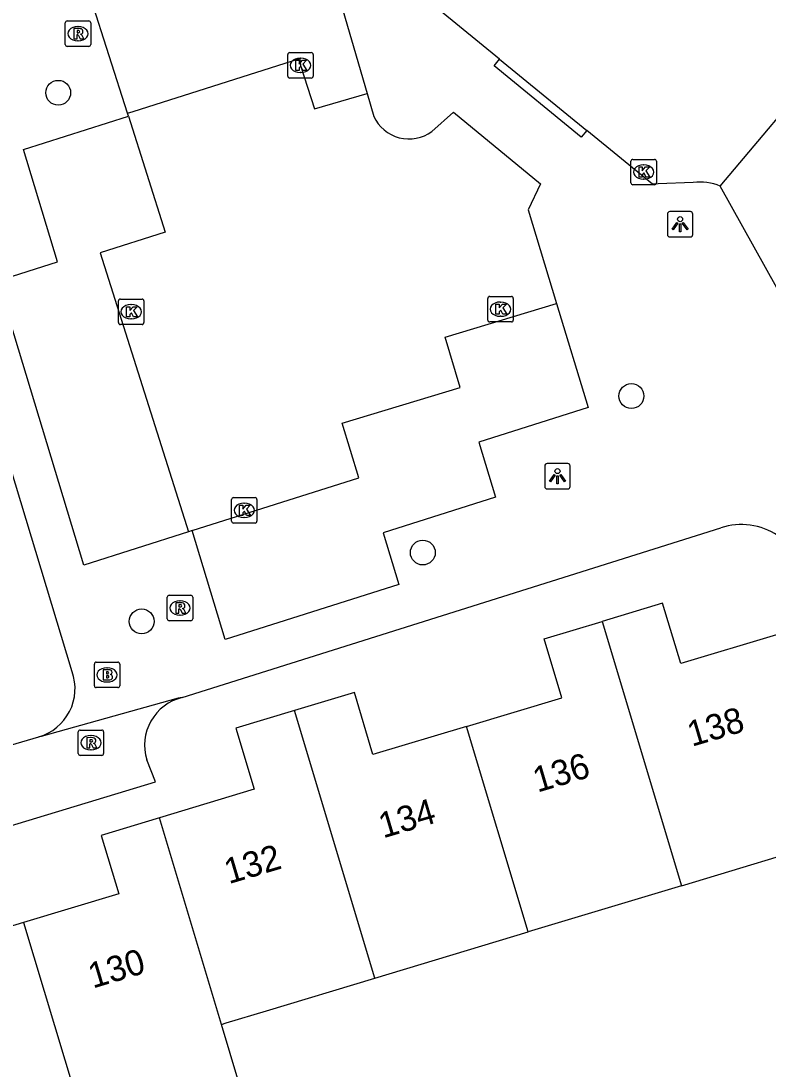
# Model space of a CAD drawing. Extents: x 158087 to 159494, y 382905 to 383981.
# Drawn here: x 159016.46 to 159045.84, y 383313.26 to 383354.47 of the extents above; entities that cross this region are included whole.
import ezdxf

# ---------------------------------------------------------------- set-up
doc = ezdxf.new("R2010")
doc.units = 0
for name, color, linetype in [('IMGEO_Boom', 7, 'Continuous'), ('IMGEO_Brandkraan', 7, 'Continuous'), ('IMGEO_Kolk', 7, 'Continuous'), ('IMGEO_Lichtpunt', 7, 'Continuous'), ('IMGEO_Pand', 7, 'Continuous'), ('IMGEO_Pand_nummerreeks', 7, 'Continuous'), ('IMGEO_Rijbaan_lokaal_open', 7, 'Continuous'), ('IMGEO_Rioolput', 7, 'Continuous'), ('IMGEO_Voetpad_open', 7, 'Continuous')]:
    doc.layers.add(name, color=color, linetype=linetype)

msp = doc.modelspace()

# ---------------------------------------------------------------- linework, layer by layer
at = {"layer": 'IMGEO_Boom'}
for centre in [(159017.922, 383351.643), (159040.47, 383339.719), (159032.265, 383333.569), (159021.205, 383330.86)]:
    msp.add_circle(centre, 0.489, dxfattribs=at)
at = {"layer": 'IMGEO_Brandkraan'}
for p, q in [((159019.344, 383328.333), (159019.344, 383329.185)), ((159019.419, 383329.259), (159020.271, 383329.259)), ((159020.345, 383329.185), (159020.345, 383328.333)), ((159019.832, 383329.039), (159019.857, 383329.039)), ((159019.855, 383328.479), (159019.83, 383328.479)), ((159020.271, 383328.259), (159019.419, 383328.259))]:
    msp.add_line(p, q, dxfattribs=at)
for points in [[(159019.344, 383328.333), (159019.344, 383329.185)], [(159019.419, 383329.259), (159020.271, 383329.259)], [(159020.345, 383329.185), (159020.345, 383328.333)], [(159019.692, 383328.959), (159019.692, 383328.559), (159019.905, 383328.559)], [(159019.923, 383328.959), (159019.692, 383328.959)], [(159019.871, 383328.878), (159019.817, 383328.878), (159019.817, 383328.802)], [(159019.817, 383328.802), (159019.87, 383328.802)], [(159019.879, 383328.726), (159019.817, 383328.726), (159019.817, 383328.645)], [(159019.817, 383328.645), (159019.879, 383328.645)], [(159020.271, 383328.259), (159019.419, 383328.259)]]:
    msp.add_lwpolyline(points, dxfattribs=at)
for centre, radius, start, end in [((159019.421, 383329.183), 0.0765, 91.552, 178.448), ((159019.421, 383329.183), 0.0765, 91.552, 178.448), ((159020.269, 383329.183), 0.0765, 1.552, 88.448), ((159020.269, 383329.183), 0.0765, 1.552, 88.448), ((159019.872, 383328.84), 0.0379, 267.8285, 90.9355), ((159019.88, 383328.685), 0.0404, 269.8759, 90.5077), ((159019.927, 383328.814), 0.145, 59.4692, 91.5367), ((159019.952, 383328.861), 0.0922, 285.5137, 58.1501), ((159019.957, 383328.669), 0.105, 301.3115, 78.989), ((159019.421, 383328.335), 0.0765, 181.552, 268.448), ((159019.421, 383328.335), 0.0765, 181.552, 268.448), ((159019.911, 383328.81), 0.251, 268.6676, 293.5347), ((159020.269, 383328.335), 0.0765, 271.552, 358.448), ((159020.269, 383328.335), 0.0765, 271.552, 358.448)]:
    msp.add_arc(centre, radius, start, end, dxfattribs=at)
for centre, major_axis, ratio, start_param, end_param in [((159019.831, 383328.759), (-0.387, 0.002), 0.722429, 4.712389, 7.853982), ((159019.856, 383328.759), (-0.39, 0.002), 0.717154, 1.570796, 4.712389)]:
    msp.add_ellipse(centre, major_axis=major_axis, ratio=ratio, start_param=start_param, end_param=end_param, dxfattribs=at)
at = {"layer": 'IMGEO_Kolk'}
for p, q in [((159026.952, 383352.296), (159026.952, 383353.148)), ((159027.027, 383353.222), (159027.879, 383353.222)), ((159027.44, 383353.002), (159027.465, 383353.002)), ((159027.953, 383353.148), (159027.953, 383352.296)), ((159027.879, 383352.222), (159027.027, 383352.222)), ((159027.463, 383352.442), (159027.438, 383352.442)), ((159040.451, 383348.1), (159040.451, 383348.952)), ((159040.526, 383349.026), (159041.378, 383349.026)), ((159041.452, 383348.952), (159041.452, 383348.1)), ((159040.939, 383348.806), (159040.964, 383348.806)), ((159040.962, 383348.246), (159040.937, 383348.246)), ((159041.378, 383348.026), (159040.526, 383348.026)), ((159020.367, 383343.534), (159021.219, 383343.534)), ((159034.82, 383342.709), (159034.82, 383343.561)), ((159034.895, 383343.635), (159035.747, 383343.635)), ((159035.821, 383343.561), (159035.821, 383342.709)), ((159020.292, 383342.608), (159020.292, 383343.46)), ((159020.78, 383343.314), (159020.805, 383343.314)), ((159021.293, 383343.46), (159021.293, 383342.608)), ((159035.308, 383343.415), (159035.333, 383343.415)), ((159020.803, 383342.754), (159020.778, 383342.754)), ((159035.331, 383342.855), (159035.306, 383342.855)), ((159021.219, 383342.534), (159020.367, 383342.534)), ((159035.747, 383342.635), (159034.895, 383342.635)), ((159024.814, 383335.728), (159025.666, 383335.728)), ((159024.739, 383334.802), (159024.739, 383335.654)), ((159025.227, 383335.508), (159025.252, 383335.508)), ((159025.74, 383335.654), (159025.74, 383334.802)), ((159025.25, 383334.948), (159025.225, 383334.948)), ((159025.666, 383334.728), (159024.814, 383334.728))]:
    msp.add_line(p, q, dxfattribs=at)
for points in [[(159026.952, 383352.296), (159026.952, 383353.148)], [(159027.027, 383353.222), (159027.879, 383353.222)], [(159027.953, 383353.148), (159027.953, 383352.296)], [(159027.273, 383352.922), (159027.396, 383352.922), (159027.396, 383352.771), (159027.526, 383352.922), (159027.69, 383352.922), (159027.544, 383352.771), (159027.697, 383352.522), (159027.545, 383352.522), (159027.46, 383352.686), (159027.396, 383352.619), (159027.396, 383352.522), (159027.273, 383352.522), (159027.273, 383352.922)], [(159027.879, 383352.222), (159027.027, 383352.222)], [(159040.451, 383348.1), (159040.451, 383348.952)], [(159040.526, 383349.026), (159041.378, 383349.026)], [(159041.452, 383348.952), (159041.452, 383348.1)], [(159040.772, 383348.726), (159040.895, 383348.726), (159040.895, 383348.575), (159041.025, 383348.726), (159041.189, 383348.726), (159041.043, 383348.575), (159041.196, 383348.326), (159041.044, 383348.326), (159040.959, 383348.49), (159040.895, 383348.423), (159040.895, 383348.326), (159040.772, 383348.326), (159040.772, 383348.726)], [(159041.378, 383348.026), (159040.526, 383348.026)], [(159020.367, 383343.534), (159021.219, 383343.534)], [(159034.82, 383342.709), (159034.82, 383343.561)], [(159034.895, 383343.635), (159035.747, 383343.635)], [(159035.821, 383343.561), (159035.821, 383342.709)], [(159020.292, 383342.608), (159020.292, 383343.46)], [(159020.613, 383343.234), (159020.736, 383343.234), (159020.736, 383343.083), (159020.866, 383343.234), (159021.03, 383343.234), (159020.884, 383343.083), (159021.037, 383342.834), (159020.885, 383342.834), (159020.8, 383342.998), (159020.736, 383342.931), (159020.736, 383342.834), (159020.613, 383342.834), (159020.613, 383343.234)], [(159021.293, 383343.46), (159021.293, 383342.608)], [(159035.141, 383343.335), (159035.264, 383343.335), (159035.264, 383343.184), (159035.394, 383343.335), (159035.558, 383343.335), (159035.412, 383343.184), (159035.565, 383342.935), (159035.413, 383342.935), (159035.328, 383343.099), (159035.264, 383343.032), (159035.264, 383342.935), (159035.141, 383342.935), (159035.141, 383343.335)], [(159021.219, 383342.534), (159020.367, 383342.534)], [(159035.747, 383342.635), (159034.895, 383342.635)], [(159024.814, 383335.728), (159025.666, 383335.728)], [(159024.739, 383334.802), (159024.739, 383335.654)], [(159025.06, 383335.428), (159025.183, 383335.428), (159025.183, 383335.277), (159025.313, 383335.428), (159025.477, 383335.428), (159025.331, 383335.277), (159025.484, 383335.028), (159025.332, 383335.028), (159025.247, 383335.192), (159025.183, 383335.125), (159025.183, 383335.028), (159025.06, 383335.028), (159025.06, 383335.428)], [(159025.74, 383335.654), (159025.74, 383334.802)], [(159025.666, 383334.728), (159024.814, 383334.728)]]:
    msp.add_lwpolyline(points, dxfattribs=at)
for centre, start, end in [((159027.029, 383353.146), 91.552, 178.448), ((159027.029, 383353.146), 91.552, 178.448), ((159027.877, 383353.146), 1.552, 88.448), ((159027.877, 383353.146), 1.552, 88.448), ((159027.029, 383352.298), 181.552, 268.448), ((159027.029, 383352.298), 181.552, 268.448), ((159027.877, 383352.298), 271.552, 358.448), ((159027.877, 383352.298), 271.552, 358.448), ((159040.528, 383348.95), 91.552, 178.448), ((159040.528, 383348.95), 91.552, 178.448), ((159041.376, 383348.95), 1.552, 88.448), ((159041.376, 383348.95), 1.552, 88.448), ((159040.528, 383348.102), 181.552, 268.448), ((159040.528, 383348.102), 181.552, 268.448), ((159041.376, 383348.102), 271.552, 358.448), ((159041.376, 383348.102), 271.552, 358.448), ((159020.369, 383343.458), 91.552, 178.448), ((159020.369, 383343.458), 91.552, 178.448), ((159021.217, 383343.458), 1.552, 88.448), ((159021.217, 383343.458), 1.552, 88.448), ((159034.897, 383343.559), 91.552, 178.448), ((159034.897, 383343.559), 91.552, 178.448), ((159035.745, 383343.559), 1.552, 88.448), ((159035.745, 383343.559), 1.552, 88.448), ((159034.897, 383342.711), 181.552, 268.448), ((159034.897, 383342.711), 181.552, 268.448), ((159035.745, 383342.711), 271.552, 358.448), ((159035.745, 383342.711), 271.552, 358.448), ((159020.369, 383342.61), 181.552, 268.448), ((159020.369, 383342.61), 181.552, 268.448), ((159021.217, 383342.61), 271.552, 358.448), ((159021.217, 383342.61), 271.552, 358.448), ((159024.816, 383335.652), 91.552, 178.448), ((159024.816, 383335.652), 91.552, 178.448), ((159025.664, 383335.652), 1.552, 88.448), ((159025.664, 383335.652), 1.552, 88.448), ((159024.816, 383334.804), 181.552, 268.448), ((159024.816, 383334.804), 181.552, 268.448), ((159025.664, 383334.804), 271.552, 358.448), ((159025.664, 383334.804), 271.552, 358.448)]:
    msp.add_arc(centre, 0.0765, start, end, dxfattribs=at)
for centre, major_axis, ratio, start_param, end_param in [((159027.439, 383352.722), (-0.387, 0.002), 0.722429, 4.712389, 7.853982), ((159027.464, 383352.722), (-0.39, 0.002), 0.717154, 1.570796, 4.712389), ((159040.938, 383348.526), (-0.387, 0.002), 0.722429, 4.712389, 7.853982), ((159040.963, 383348.526), (-0.39, 0.002), 0.717154, 1.570796, 4.712389), ((159020.779, 383343.034), (-0.387, 0.002), 0.722429, 4.712389, 7.853982), ((159020.804, 383343.034), (-0.39, 0.002), 0.717154, 1.570796, 4.712389), ((159035.307, 383343.135), (-0.387, 0.002), 0.722429, 4.712389, 7.853982), ((159035.332, 383343.135), (-0.39, 0.002), 0.717154, 1.570796, 4.712389), ((159025.226, 383335.228), (-0.387, 0.002), 0.722429, 4.712389, 7.853982), ((159025.251, 383335.228), (-0.39, 0.002), 0.717154, 1.570796, 4.712389)]:
    msp.add_ellipse(centre, major_axis=major_axis, ratio=ratio, start_param=start_param, end_param=end_param, dxfattribs=at)
at = {"layer": 'IMGEO_Lichtpunt'}
for p, q in [((159041.886, 383346.876), (159041.886, 383346.069)), ((159041.886, 383346.876), (159041.886, 383346.069)), ((159042.788, 383346.971), (159041.98, 383346.971)), ((159042.788, 383346.971), (159041.98, 383346.971)), ((159042.882, 383346.069), (159042.882, 383346.876)), ((159042.882, 383346.069), (159042.882, 383346.876)), ((159041.98, 383345.975), (159042.788, 383345.975)), ((159041.98, 383345.975), (159042.788, 383345.975)), ((159037.064, 383336.971), (159037.064, 383336.164)), ((159037.064, 383336.971), (159037.064, 383336.164)), ((159037.966, 383337.066), (159037.158, 383337.066)), ((159037.966, 383337.066), (159037.158, 383337.066)), ((159038.06, 383336.164), (159038.06, 383336.971)), ((159038.06, 383336.164), (159038.06, 383336.971)), ((159037.158, 383336.07), (159037.966, 383336.07)), ((159037.158, 383336.07), (159037.966, 383336.07))]:
    msp.add_line(p, q, dxfattribs=at)
for points in [[(159042.26, 383346.54), (159042.299, 383346.512), (159042.111, 383346.25), (159042.073, 383346.277), (159042.26, 383346.54)], [(159042.362, 383346.492), (159042.409, 383346.492), (159042.409, 383346.17), (159042.362, 383346.17), (159042.362, 383346.492)], [(159042.472, 383346.512), (159042.51, 383346.539), (159042.697, 383346.277), (159042.658, 383346.249), (159042.472, 383346.512)], [(159037.438, 383336.635), (159037.477, 383336.607), (159037.289, 383336.345), (159037.251, 383336.372), (159037.438, 383336.635)], [(159037.54, 383336.587), (159037.587, 383336.587), (159037.587, 383336.265), (159037.54, 383336.265), (159037.54, 383336.587)], [(159037.65, 383336.607), (159037.688, 383336.634), (159037.875, 383336.372), (159037.836, 383336.344), (159037.65, 383336.607)]]:
    msp.add_lwpolyline(points, dxfattribs=at)
for centre in [(159042.385, 383346.674), (159037.563, 383336.769)]:
    msp.add_circle(centre, 0.0994, dxfattribs=at)
for centre, start, end in [((159041.98, 383346.876), 90, 180), ((159041.98, 383346.876), 90, 180), ((159042.788, 383346.876), 0, 90), ((159042.788, 383346.876), 0, 90), ((159041.98, 383346.069), 180, 270), ((159041.98, 383346.069), 180, 270), ((159042.788, 383346.069), 270, 0), ((159042.788, 383346.069), 270, 360), ((159037.158, 383336.971), 90, 180), ((159037.158, 383336.971), 90, 180), ((159037.966, 383336.971), 0, 90), ((159037.966, 383336.971), 0, 90), ((159037.158, 383336.164), 180, 270), ((159037.158, 383336.164), 180, 270), ((159037.966, 383336.164), 270, 0), ((159037.966, 383336.164), 270, 360)]:
    msp.add_arc(centre, 0.0946, start, end, dxfattribs=at)
at = {"layer": 'IMGEO_Pand'}
for points in [[(159042.442, 383320.47), (159048.593, 383322.322), (159046.18, 383330.338), (159042.41, 383329.203), (159041.696, 383331.573), (159039.322, 383330.859)], [(159033.982, 383326.733), (159037.729, 383327.862), (159037.034, 383330.17), (159039.322, 383330.859)], [(159039.322, 383330.859), (159042.442, 383320.47)], [(159033.982, 383326.733), (159030.305, 383325.626), (159029.571, 383328.063), (159027.215, 383327.354)], [(159027.215, 383327.354), (159024.91, 383326.66), (159025.632, 383324.264), (159021.901, 383323.14)], [(159030.375, 383316.836), (159027.215, 383327.354)], [(159036.408, 383318.653), (159033.982, 383326.733)], [(159021.901, 383323.14), (159019.609, 383322.45), (159020.303, 383320.147), (159016.559, 383319.02)], [(159024.341, 383315.019), (159021.901, 383323.14)], [(159042.442, 383320.47), (159036.408, 383318.653)], [(159016.559, 383319.02), (159012.831, 383317.898), (159012.13, 383320.227), (159009.825, 383319.533)], [(159016.559, 383319.02), (159018.99, 383310.923)], [(159030.375, 383316.836), (159036.408, 383318.653)], [(159024.341, 383315.019), (159024.532, 383315.077), (159026.122, 383315.556), (159030.375, 383316.836)], [(159018.99, 383310.923), (159020.433, 383311.35), (159025.029, 383312.729), (159024.341, 383315.019)]]:
    msp.add_lwpolyline(points, dxfattribs=at)
at = {"layer": 'IMGEO_Rijbaan_lokaal_open'}
for points in [[(159035.28, 383352.967), (159026.626, 383360.042), (159014.288, 383370.173), (159009.556, 383374.08)], [(159020.645, 383350.841), (159020.871, 383350.912), (159027.425, 383352.995), (159027.453, 383352.722), (159028.004, 383351.008), (159030.073, 383351.61)], [(159035.28, 383352.967), (159038.714, 383350.16)], [(159043.965, 383347.97), (159048.116, 383352.902)], [(159030.073, 383351.61), (159030.333, 383350.716)], [(159020.682, 383350.725), (159022.131, 383346.164), (159019.568, 383345.35), (159023.051, 383334.385)], [(159020.682, 383350.725), (159020.645, 383350.841)], [(159032.623, 383350.117), (159033.466, 383350.886), (159036.898, 383348.065), (159036.412, 383347.04), (159037.526, 383343.364)], [(159042.902, 383348.114), (159041.52, 383348.06), (159041.293, 383348.051), (159038.714, 383350.16)], [(159049.312, 383338.373), (159043.965, 383347.97)], [(159023.197, 383334.431), (159029.745, 383336.511), (159029.096, 383338.653), (159033.737, 383340.06), (159033.139, 383342.034), (159037.526, 383343.364)], [(159023.197, 383334.431), (159023.051, 383334.385)]]:
    msp.add_lwpolyline(points, dxfattribs=at)
for centre, radius, start, end in [((159031.725, 383351.361), 1.534, 204.8644, 305.8185), ((159043.164, 383346.054), 2.077, 67.3207, 97.25)]:
    msp.add_arc(centre, radius, start, end, dxfattribs=at)
at = {"layer": 'IMGEO_Rioolput'}
for p, q in [((159018.201, 383353.54), (159018.201, 383354.392)), ((159018.276, 383354.466), (159019.128, 383354.466)), ((159018.689, 383354.246), (159018.714, 383354.246)), ((159019.202, 383354.392), (159019.202, 383353.54)), ((159019.128, 383353.466), (159018.276, 383353.466)), ((159018.712, 383353.686), (159018.687, 383353.686)), ((159022.212, 383330.964), (159022.212, 383331.816)), ((159022.287, 383331.89), (159023.139, 383331.89)), ((159022.7, 383331.67), (159022.725, 383331.67)), ((159023.213, 383331.816), (159023.213, 383330.964)), ((159023.139, 383330.89), (159022.287, 383330.89)), ((159022.723, 383331.11), (159022.698, 383331.11)), ((159018.708, 383325.665), (159018.708, 383326.517)), ((159018.783, 383326.591), (159019.635, 383326.591)), ((159019.196, 383326.371), (159019.221, 383326.371)), ((159019.709, 383326.517), (159019.709, 383325.665)), ((159019.219, 383325.811), (159019.194, 383325.811)), ((159019.635, 383325.591), (159018.783, 383325.591))]:
    msp.add_line(p, q, dxfattribs=at)
for points in [[(159018.201, 383353.54), (159018.201, 383354.392)], [(159018.276, 383354.466), (159019.128, 383354.466)], [(159019.202, 383354.392), (159019.202, 383353.54)], [(159018.79, 383354.164), (159018.538, 383354.166), (159018.538, 383353.766)], [(159018.538, 383353.766), (159018.662, 383353.766), (159018.662, 383353.928), (159018.673, 383353.928)], [(159018.716, 383354.085), (159018.662, 383354.085), (159018.662, 383354.004)], [(159018.662, 383354.004), (159018.714, 383354.004)], [(159018.72, 383353.899), (159018.791, 383353.766), (159018.931, 383353.766), (159018.866, 383353.892)], [(159019.128, 383353.466), (159018.276, 383353.466)], [(159022.212, 383330.964), (159022.212, 383331.816)], [(159022.287, 383331.89), (159023.139, 383331.89)], [(159022.801, 383331.588), (159022.549, 383331.59), (159022.549, 383331.19)], [(159023.213, 383331.816), (159023.213, 383330.964)], [(159022.549, 383331.19), (159022.673, 383331.19), (159022.673, 383331.352), (159022.684, 383331.352)], [(159022.727, 383331.509), (159022.673, 383331.509), (159022.673, 383331.428)], [(159022.673, 383331.428), (159022.725, 383331.428)], [(159022.731, 383331.323), (159022.802, 383331.19), (159022.942, 383331.19), (159022.877, 383331.316)], [(159023.139, 383330.89), (159022.287, 383330.89)], [(159018.708, 383325.665), (159018.708, 383326.517)], [(159018.783, 383326.591), (159019.635, 383326.591)], [(159019.297, 383326.289), (159019.045, 383326.291), (159019.045, 383325.891)], [(159019.223, 383326.21), (159019.169, 383326.21), (159019.169, 383326.129)], [(159019.709, 383326.517), (159019.709, 383325.665)], [(159019.045, 383325.891), (159019.169, 383325.891), (159019.169, 383326.053), (159019.18, 383326.053)], [(159019.169, 383326.129), (159019.221, 383326.129)], [(159019.227, 383326.024), (159019.298, 383325.891), (159019.438, 383325.891), (159019.373, 383326.017)], [(159019.635, 383325.591), (159018.783, 383325.591)]]:
    msp.add_lwpolyline(points, dxfattribs=at)
for centre, radius, start, end in [((159018.278, 383354.39), 0.0765, 91.552, 178.448), ((159018.278, 383354.39), 0.0765, 91.552, 178.448), ((159019.126, 383354.39), 0.0765, 1.552, 88.448), ((159019.126, 383354.39), 0.0765, 1.552, 88.448), ((159018.672, 383353.875), 0.0533, 26.0293, 88.6989), ((159018.698, 383354.193), 0.19, 274.7715, 282.9687), ((159018.722, 383353.989), 0.0964, 77.0061, 93.1865), ((159018.736, 383354.046), 0.0378, 276.6634, 79.6772), ((159018.789, 383354.054), 0.109, 350.3612, 89.416), ((159018.787, 383354.054), 0.112, 277.5842, 350.9817), ((159018.771, 383353.839), 0.108, 29.5134, 73.7905), ((159018.278, 383353.542), 0.0765, 181.552, 268.448), ((159018.278, 383353.542), 0.0765, 181.552, 268.448), ((159019.126, 383353.542), 0.0765, 271.552, 358.448), ((159019.126, 383353.542), 0.0765, 271.552, 358.448), ((159022.289, 383331.814), 0.0765, 91.552, 178.448), ((159022.289, 383331.814), 0.0765, 91.552, 178.448), ((159022.8, 383331.478), 0.109, 350.3612, 89.416), ((159023.137, 383331.814), 0.0765, 1.552, 88.448), ((159023.137, 383331.814), 0.0765, 1.552, 88.448), ((159022.683, 383331.299), 0.0533, 26.0293, 88.6989), ((159022.709, 383331.617), 0.19, 274.7715, 282.9687), ((159022.733, 383331.413), 0.0964, 77.0061, 93.1865), ((159022.747, 383331.47), 0.0378, 276.6634, 79.6772), ((159022.798, 383331.478), 0.112, 277.5842, 350.9817), ((159022.782, 383331.263), 0.108, 29.5134, 73.7905), ((159022.289, 383330.966), 0.0765, 181.552, 268.448), ((159022.289, 383330.966), 0.0765, 181.552, 268.448), ((159023.137, 383330.966), 0.0765, 271.552, 358.448), ((159023.137, 383330.966), 0.0765, 271.552, 358.448), ((159018.785, 383326.515), 0.0765, 91.552, 178.448), ((159018.785, 383326.515), 0.0765, 91.552, 178.448), ((159019.229, 383326.114), 0.0964, 77.0061, 93.1865), ((159019.296, 383326.179), 0.109, 350.3612, 89.416), ((159019.633, 383326.515), 0.0765, 1.552, 88.448), ((159019.633, 383326.515), 0.0765, 1.552, 88.448), ((159019.179, 383326), 0.0533, 26.0293, 88.6989), ((159019.205, 383326.318), 0.19, 274.7715, 282.9687), ((159019.243, 383326.171), 0.0378, 276.6634, 79.6772), ((159019.294, 383326.179), 0.112, 277.5842, 350.9817), ((159019.278, 383325.964), 0.108, 29.5134, 73.7905), ((159018.785, 383325.667), 0.0765, 181.552, 268.448), ((159018.785, 383325.667), 0.0765, 181.552, 268.448), ((159019.633, 383325.667), 0.0765, 271.552, 358.448), ((159019.633, 383325.667), 0.0765, 271.552, 358.448)]:
    msp.add_arc(centre, radius, start, end, dxfattribs=at)
for centre, major_axis, ratio, start_param, end_param in [((159018.688, 383353.966), (-0.387, 0.002), 0.722429, 4.712389, 7.853982), ((159018.713, 383353.966), (-0.39, 0.002), 0.717154, 1.570796, 4.712389), ((159022.699, 383331.39), (-0.387, 0.002), 0.722429, 4.712389, 7.853982), ((159022.724, 383331.39), (-0.39, 0.002), 0.717154, 1.570796, 4.712389), ((159019.195, 383326.091), (-0.387, 0.002), 0.722429, 4.712389, 7.853982), ((159019.22, 383326.091), (-0.39, 0.002), 0.717154, 1.570796, 4.712389)]:
    msp.add_ellipse(centre, major_axis=major_axis, ratio=ratio, start_param=start_param, end_param=end_param, dxfattribs=at)
at = {"layer": 'IMGEO_Voetpad_open'}
for points in [[(159020.645, 383350.841), (159019.207, 383355.366), (159019.493, 383355.457), (159026.225, 383357.596), (159026.937, 383355.247), (159028.837, 383355.851), (159030.073, 383351.61)], [(159038.714, 383350.16), (159038.496, 383349.893), (159035.066, 383352.704), (159035.28, 383352.967)], [(159023.051, 383334.385), (159018.928, 383333.075), (159015.541, 383344.253), (159017.901, 383345.003), (159016.564, 383349.416), (159020.682, 383350.725)], [(159018.469, 383328.884), (159013.198, 383346.277)], [(159037.526, 383343.364), (159038.766, 383339.273), (159034.468, 383337.908), (159035.122, 383335.75), (159030.703, 383334.346), (159031.319, 383332.314), (159024.496, 383330.145), (159023.197, 383334.431)], [(159022.796, 383327.867), (159043.991, 383334.543)], [(159022.796, 383327.867), (159022.637, 383327.847), (159017.249, 383326.334), (159017.16, 383326.327)], [(159000, 383321.274), (159017.16, 383326.327)], [(158979.137, 383311.871), (159000, 383317.964), (159021.744, 383324.56), (159021.407, 383325.422)]]:
    msp.add_lwpolyline(points, dxfattribs=at)
for centre, radius, start, end in [((159044.791, 383332.07), 2.6, 56.4026, 107.9323), ((159016.621, 383328.216), 1.965, 285.9178, 19.8639), ((159023.245, 383325.995), 1.925, 103.4784, 197.3199)]:
    msp.add_arc(centre, radius, start, end, dxfattribs=at)

# ---------------------------------------------------------------- texts
at = {"layer": 'IMGEO_Pand_nummerreeks'}
for s, rotation, p in [('138', 16.5129, (159042.847, 383325.929)), ('136', 16.5129, (159036.774, 383324.128)), ('134', 16.5129, (159030.704, 383322.329)), ('132', 16.5126, (159024.632, 383320.529)), ('130', 16.6043, (159019.282, 383316.425))]:
    msp.add_text(s, height=1, rotation=rotation, dxfattribs=at).set_placement(p)

doc.saveas('drawing.dxf')
